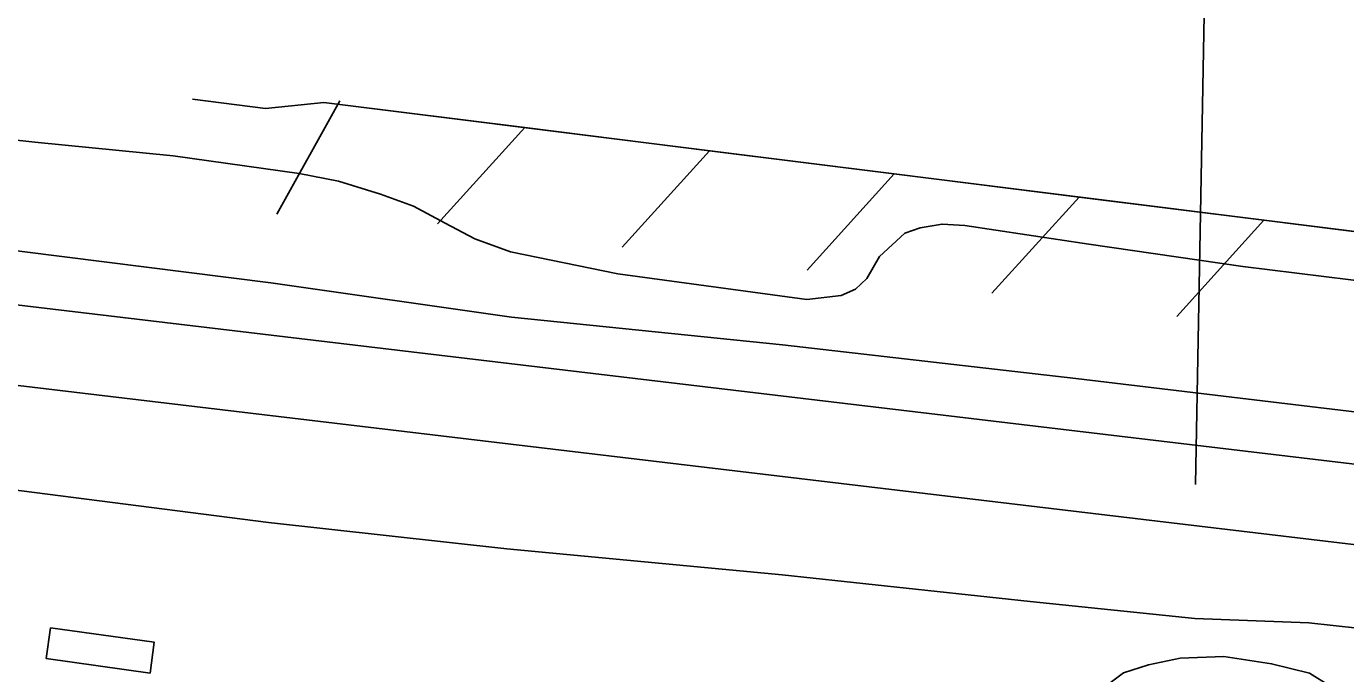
# Model space of a CAD drawing. Extents: x 3855477 to 3893699, y 299188 to 325115.
# Drawn here: x 3870416 to 3870911.8, y 309881.5 to 310124.9 of the extents above; entities that cross this region are included whole.
import ezdxf

# ---------------------------------------------------------------- set-up
doc = ezdxf.new("R2010")
doc.units = 0
for name, color, linetype in [('V-BLDG-OTLN', 7, 'Continuous'), ('V-LEVE-TOET', 7, 'Continuous'), ('V-RIVR-RANG', 7, 'Continuous'), ('V-RRAP-FSHR', 7, 'Continuous'), ('V-SITE-VEGE', 7, 'Continuous'), ('V-SURV-LINE', 7, 'Continuous')]:
    doc.layers.add(name, color=color, linetype=linetype)

msp = doc.modelspace()

# ---------------------------------------------------------------- linework, layer by layer
at = {"layer": 'V-BLDG-OTLN'}
msp.add_lwpolyline([(3870462.44, 309881.71), (3870423.44, 309887.13), (3870425.04, 309898.69), (3870464.05, 309893.27)], close=True, dxfattribs=at)
at = {"layer": 'V-LEVE-TOET'}
for points in [[(3869899.42, 310096.83), (3869996.9, 310086.58), (3870088.74, 310075.51), (3870206.39, 310062.76), (3870312.02, 310053.32), (3870398.35, 310042.25), (3870507.83, 310028.47), (3870598.31, 310015.54), (3870700.1, 310005.14), (3870810.43, 309992.44), (3870924.53, 309978.8), (3871035.81, 309964.57), (3871136.56, 309953.09), (3871164.25, 309950.94), (3871179.15, 309952.84), (3871192.77, 309955.38), (3871213.02, 309961.1), (3871293.81, 309990.31), (3871409.66, 310039.26)], [(3871080.31, 309872.09), (3871028.22, 309881.89), (3870981.18, 309889.72), (3870943.69, 309895.61), (3870897.95, 309900.59), (3870855.1, 309902.26), (3870793.27, 309908.59), (3870699.99, 309918.6), (3870596.48, 309928.36), (3870507, 309938.35), (3870414.09, 309950.25), (3870325.33, 309960.71), (3870239.66, 309970.26), (3870145.66, 309979.8), (3870041.58, 309993.59), (3869934, 310004.49), (3869837.55, 310018.62)]]:
    msp.add_lwpolyline(points, dxfattribs=at)
at = {"layer": 'V-RIVR-RANG'}
msp.add_line((3870855.33, 309952.56), (3870876.69, 311092.36), dxfattribs=at)
at = {"layer": 'V-RRAP-FSHR'}
for p, q in [((3870533.81, 310096.89), (3870510.08, 310054.21)), ((3870603.25, 310086.82), (3870570.49, 310050.61)), ((3870672.71, 310078.11), (3870639.94, 310041.91)), ((3870742.16, 310069.41), (3870709.4, 310033.2)), ((3870811.62, 310060.71), (3870778.85, 310024.5)), ((3870881.07, 310052.01), (3870848.31, 310015.8))]:
    msp.add_line(p, q, dxfattribs=at)
for points in [[(3870533.79, 310095.52), (3870527.81, 310096.27), (3870505.87, 310093.99), (3870478.45, 310097.54)], [(3871297.93, 310072.18), (3871180.29, 310020.39), (3871169.52, 310015.87), (3870527.81, 310096.27)], [(3870603.25, 310086.82), (3870533.79, 310095.52)], [(3870672.71, 310078.11), (3870603.25, 310086.82)], [(3870742.16, 310069.41), (3870672.7, 310078.11)], [(3870811.62, 310060.71), (3870742.16, 310069.41)], [(3870881.07, 310052.01), (3870811.62, 310060.71)], [(3870950.53, 310043.3), (3870881.07, 310052.01)]]:
    msp.add_lwpolyline(points, dxfattribs=at)
at = {"layer": 'V-SITE-VEGE'}
for points in [[(3870944.21, 310025.8), (3870873.18, 310034.6), (3870815.26, 310042.96), (3870768.64, 310050.02), (3870760.1, 310050.52), (3870751.89, 310049.11), (3870746.16, 310047.11), (3870736.6, 310038.29), (3870731.84, 310030.1), (3870727.62, 310026.06), (3870722.17, 310023.66), (3870709.28, 310022.21), (3870638.28, 310031.81), (3870597.87, 310040.06), (3870584.51, 310044.99), (3870573.37, 310050.85), (3870561.45, 310057.33), (3870549.07, 310061.83), (3870533.31, 310066.65), (3870518.49, 310069.54), (3870471.16, 310076.24), (3870419.2, 310081.4), (3870351.6, 310088.7)], [(3870818.74, 309874.68), (3870828.26, 309881.74), (3870837.64, 309884.81), (3870849.59, 309887.29), (3870865.97, 309887.92), (3870883.93, 309885.22), (3870898.16, 309881.64), (3870905.78, 309876.89)]]:
    msp.add_lwpolyline(points, dxfattribs=at)
at = {"layer": 'V-SURV-LINE'}
for points in [[(3869840.8, 310088.25), (3871171.92, 309929.65)], [(3871168.35, 309899.86), (3869837.23, 310058.46)]]:
    msp.add_lwpolyline(points, dxfattribs=at)

doc.saveas('drawing.dxf')
